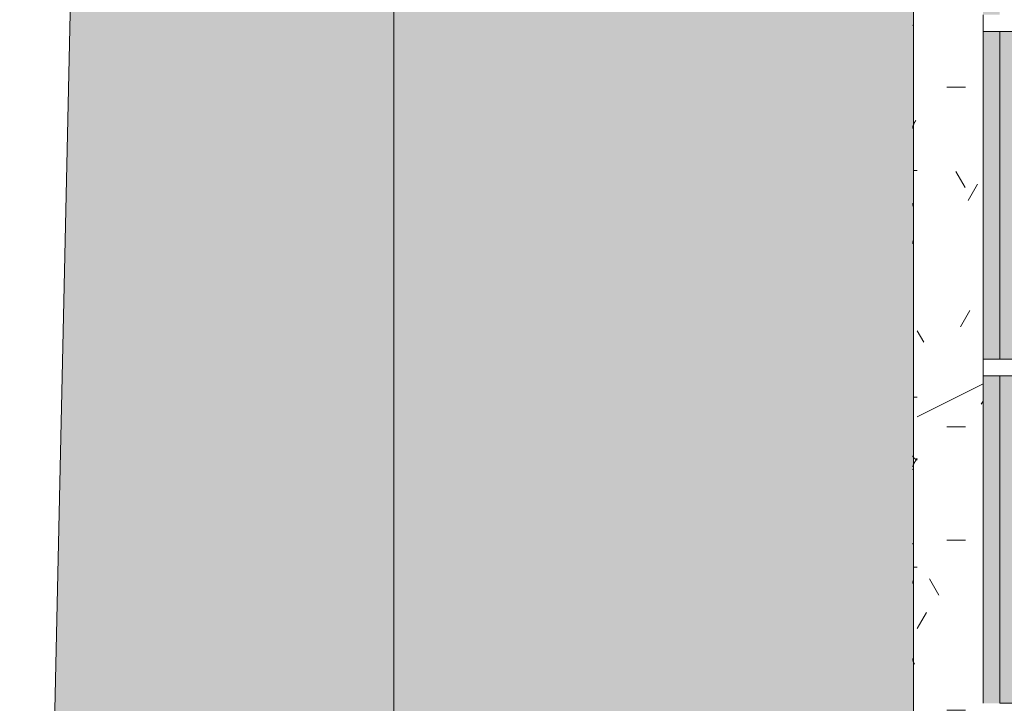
# Model space of a CAD drawing. Header units: millimetres. Extents: x 5980700 to 6194397, y -12939 to 2351883.
# Tile 240 of 587: x 6074005 to 6075771, y -7255 to -6028. Entities that reach past the tile are written whole.
import ezdxf

# ---------------------------------------------------------------- set-up
doc = ezdxf.new("R2010")
doc.units = ezdxf.units.MM
for name, color, linetype, lineweight in [('A-FLOR', 192, 'Continuous', 18), ('A-FLOR-PATT', 8, 'Continuous', 18), ('A-GLAZ', 151, 'Continuous', 9), ('A-GLAZ-SILL', 1, 'Continuous', 9)]:
    doc.layers.add(name, color=color, linetype=linetype, lineweight=lineweight)

# ---------------------------------------------------------------- blocks, each defined once
blk = doc.blocks.new('FP_108-PLANTA DE CAIMENTO DE PISOS - 1 PAV_')
at = {"layer": 'A-GLAZ-SILL', "lineweight": 5}
for p, q in [((-574.3127775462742, -107.5659071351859), (-574.1952690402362, -107.7704167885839)), ((-574.1952690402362, -107.7704167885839), (-574.0777605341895, -107.9550431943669)), ((-574.0777605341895, -107.9550431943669), (-573.9602520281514, -108.1192448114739)), ((-573.9602520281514, -108.1192448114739), (-573.8427435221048, -108.262540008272)), ((-573.8427435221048, -108.262540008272), (-573.7252350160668, -108.3845084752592)), ((-573.7252350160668, -108.3845084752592), (-573.6077265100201, -108.4847924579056)), ((-573.6077265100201, -108.4847924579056), (-573.4902180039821, -108.563097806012)), ((-573.4902180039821, -108.563097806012), (-573.3727094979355, -108.6191948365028)), ((-573.3727094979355, -108.6191948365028), (-573.2552009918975, -108.6529190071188)), ((-254.2561752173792, -108.6579489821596), (-254.4831908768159, -108.6626156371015)), ((-254.0291595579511, -108.6501733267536), (-254.2561752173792, -108.6579489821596)), ((-253.8021438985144, -108.6392918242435), (-254.0291595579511, -108.6501733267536)), ((-253.5751282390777, -108.6253088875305), (-253.8021438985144, -108.6392918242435)), ((-253.3481125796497, -108.6082301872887), (-253.5751282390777, -108.6253088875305)), ((-253.1210969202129, -108.5880626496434), (-253.3481125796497, -108.6082301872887)), ((-252.8940812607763, -108.5648144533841), (-253.1210969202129, -108.5880626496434)), ((-252.6670656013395, -108.5384950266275), (-252.8940812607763, -108.5648144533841)), ((-252.4400499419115, -108.5091150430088), (-252.6670656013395, -108.5384950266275)), ((-252.2130342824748, -108.4766864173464), (-252.4400499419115, -108.5091150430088)), ((-251.9860186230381, -108.4412223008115), (-252.2130342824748, -108.4766864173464)), ((-251.75900296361, -108.4027370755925), (-251.9860186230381, -108.4412223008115)), ((-251.5319873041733, -108.3612463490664), (-251.75900296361, -108.4027370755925)), ((-251.3049716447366, -108.3167669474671), (-251.5319873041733, -108.3612463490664)), ((-251.0779559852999, -108.2693169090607), (-251.3049716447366, -108.3167669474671)), ((-250.8509403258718, -108.2189154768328), (-251.0779559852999, -108.2693169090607)), ((-250.6239246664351, -108.1655830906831), (-250.8509403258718, -108.2189154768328)), ((-250.3969090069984, -108.1093413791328), (-250.6239246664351, -108.1655830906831)), ((-250.1698933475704, -108.0502131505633), (-250.3969090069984, -108.1093413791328)), ((-249.9428776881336, -107.9882223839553), (-250.1698933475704, -108.0502131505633)), ((-249.715862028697, -107.9233942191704), (-249.9428776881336, -107.9882223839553)), ((-249.4888463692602, -107.8557549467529), (-249.715862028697, -107.9233942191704)), ((-249.2618307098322, -107.7853319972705), (-249.4888463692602, -107.8557549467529)), ((-249.0348150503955, -107.7121539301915), (-249.2618307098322, -107.7853319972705)), ((-248.8077993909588, -107.6362504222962), (-249.0348150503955, -107.7121539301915)), ((-248.580783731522, -107.5576522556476), (-248.8077993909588, -107.6362504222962)), ((-248.353768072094, -107.4763913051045), (-248.580783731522, -107.5576522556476)), ((-187.740616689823, -107.5039806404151), (-187.5163242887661, -107.5834024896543)), ((-187.5163242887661, -107.5834024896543), (-187.2920318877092, -107.6602148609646)), ((-187.2920318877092, -107.6602148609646), (-187.067739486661, -107.7343873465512)), ((-187.067739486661, -107.7343873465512), (-186.8434470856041, -107.8058905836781)), ((-186.8434470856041, -107.8058905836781), (-186.6191546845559, -107.8746962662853)), ((-186.6191546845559, -107.8746962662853), (-186.394862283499, -107.940777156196)), ((-186.394862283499, -107.940777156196), (-186.1705698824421, -108.0041070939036)), ((-186.1705698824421, -108.0041070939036), (-185.9462774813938, -108.0646610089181)), ((-185.9462774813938, -108.0646610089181), (-185.721985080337, -108.1224149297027)), ((-185.721985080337, -108.1224149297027), (-185.4976926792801, -108.1773459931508)), ((-185.4976926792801, -108.1773459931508), (-185.2734002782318, -108.229432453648)), ((-185.2734002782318, -108.229432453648), (-185.0491078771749, -108.2786536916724)), ((-185.0491078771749, -108.2786536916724), (-184.8248154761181, -108.3249902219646)), ((-184.8248154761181, -108.3249902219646), (-184.6005230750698, -108.3684237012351)), ((-184.6005230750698, -108.3684237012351), (-184.3762306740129, -108.4089369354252)), ((-184.3762306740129, -108.4089369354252), (-184.1519382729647, -108.4465138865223)), ((-184.1519382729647, -108.4465138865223), (-183.9276458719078, -108.4811396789)), ((-183.9276458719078, -108.4811396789), (-183.7033534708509, -108.5128006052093)), ((-183.7033534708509, -108.5128006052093), (-183.4790610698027, -108.5414841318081)), ((-183.4790610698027, -108.5414841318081), (-183.2547686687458, -108.5671789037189)), ((-183.2547686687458, -108.5671789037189), (-183.0304762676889, -108.5898747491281)), ((-183.0304762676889, -108.5898747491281), (-182.8061838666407, -108.6095626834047)), ((-182.8061838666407, -108.6095626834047), (-182.5818914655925, -108.6262349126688)), ((-182.5818914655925, -108.6262349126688), (-182.3575990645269, -108.639884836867)), ((-182.3575990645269, -108.639884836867), (-182.1333066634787, -108.6505070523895)), ((-182.1333066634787, -108.6505070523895), (-181.9090142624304, -108.6580973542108)), ((-181.9090142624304, -108.6580973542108), (-181.6847218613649, -108.662652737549)), ((221.9725695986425, -107.4317015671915), (222.097243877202, -107.5867182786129)), ((222.097243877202, -107.5867182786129), (222.2219181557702, -107.7320558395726)), ((222.2219181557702, -107.7320558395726), (222.3465924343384, -107.867500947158)), ((222.3465924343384, -107.867500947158), (222.4712667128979, -107.9928548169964)), ((222.4712667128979, -107.9928548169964), (222.595940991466, -108.1079334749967)), ((222.595940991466, -108.1079334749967), (222.7206152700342, -108.2125680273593)), ((222.7206152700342, -108.2125680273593), (222.8452895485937, -108.3066049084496)), ((222.8452895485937, -108.3066049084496), (222.9699638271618, -108.3899061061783)), ((222.9699638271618, -108.3899061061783), (223.0946381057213, -108.4623493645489)), ((223.0946381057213, -108.4623493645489), (223.2193123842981, -108.5238283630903)), ((223.2193123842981, -108.5238283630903), (223.3439866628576, -108.5742528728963)), ((223.3439866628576, -108.5742528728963), (223.4686609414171, -108.6135488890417)), ((223.4686609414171, -108.6135488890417), (223.5933352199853, -108.6416587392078)), ((223.5933352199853, -108.6416587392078), (223.7180094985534, -108.6585411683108)), ((355.3140622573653, -108.6587379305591), (355.1019278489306, -108.6628129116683)), ((355.5261966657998, -108.65194789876), (355.3140622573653, -108.6587379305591)), ((355.7383310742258, -108.6424452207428), (355.5261966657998, -108.65194789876)), ((355.9504654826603, -108.63023326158), (355.7383310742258, -108.6424452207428)), ((356.1625998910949, -108.615316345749), (355.9504654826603, -108.63023326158)), ((356.3747342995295, -108.5976997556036), (356.1625998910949, -108.615316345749)), ((356.586868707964, -108.577389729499), (356.3747342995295, -108.5976997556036)), ((356.7990031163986, -108.5543934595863), (356.586868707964, -108.577389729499)), ((357.0111375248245, -108.5287190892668), (356.7990031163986, -108.5543934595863)), ((357.2232719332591, -108.5003757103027), (357.0111375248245, -108.5287190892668)), ((421.7831320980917, -107.4763913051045), (422.0101477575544, -107.5576522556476)), ((422.0101477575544, -107.5576522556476), (422.2371634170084, -107.6362504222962)), ((422.2371634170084, -107.6362504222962), (422.4641790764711, -107.7121539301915)), ((422.4641790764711, -107.7121539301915), (422.6911947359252, -107.7853319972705)), ((422.6911947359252, -107.7853319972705), (422.9182103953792, -107.8557549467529)), ((422.9182103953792, -107.8557549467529), (423.1452260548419, -107.9233942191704)), ((423.1452260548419, -107.9233942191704), (423.372241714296, -107.9882223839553)), ((423.372241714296, -107.9882223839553), (423.5992573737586, -108.0502131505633)), ((423.5992573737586, -108.0502131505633), (423.8262730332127, -108.1093413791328)), ((423.8262730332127, -108.1093413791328), (424.0532886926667, -108.1655830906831)), ((424.0532886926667, -108.1655830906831), (424.2803043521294, -108.2189154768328)), ((424.2803043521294, -108.2189154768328), (424.5073200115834, -108.2693169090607)), ((424.5073200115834, -108.2693169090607), (424.7343356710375, -108.3167669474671)), ((424.7343356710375, -108.3167669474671), (424.9613513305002, -108.3612463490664)), ((424.9613513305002, -108.3612463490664), (425.1883669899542, -108.4027370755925)), ((425.1883669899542, -108.4027370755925), (425.4153826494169, -108.4412223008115)), ((425.4153826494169, -108.4412223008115), (425.642398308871, -108.4766864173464)), ((425.642398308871, -108.4766864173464), (425.869413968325, -108.5091150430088)), ((425.869413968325, -108.5091150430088), (426.0964296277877, -108.5384950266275)), ((426.0964296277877, -108.5384950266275), (426.3234452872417, -108.5648144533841)), ((426.3234452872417, -108.5648144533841), (426.5504609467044, -108.5880626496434)), ((426.5504609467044, -108.5880626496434), (426.7774766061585, -108.6082301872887)), ((426.7774766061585, -108.6082301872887), (427.0044922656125, -108.6253088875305)), ((427.0044922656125, -108.6253088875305), (427.2315079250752, -108.6392918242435)), ((427.2315079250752, -108.6392918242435), (427.4585235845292, -108.6501733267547)), ((427.4585235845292, -108.6501733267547), (427.685539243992, -108.6579489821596)), ((427.685539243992, -108.6579489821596), (427.912554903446, -108.6626156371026))]:
    blk.add_line(p, q, dxfattribs=at)
blk = doc.blocks.new('CC_PEITORIL - PEITORIL-3910252-PLANTA DE CAIMENTO DE PISOS - 1 PAV_')
at = {"layer": 'A-GLAZ', "color": 90, "lineweight": 5}
blk.add_blockref('FP_108-PLANTA DE CAIMENTO DE PISOS - 1 PAV_', (0, 0), dxfattribs=at)
blk = doc.blocks.new('CC_JANELA MAXIM-AR_4 FOLHAS VIDRO - 2_50 x 1_20-4042679-PLANTA DE CAIMENTO DE PISOS - 1 PAV_')
at = {"layer": 'A-GLAZ', "lineweight": 5}
for points in [[(-14.99999999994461, 77.4999999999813), (-602.4999999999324, 77.4999999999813), (-602.4999999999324, 47.5000000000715), (-14.99999999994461, 47.5000000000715), (-14.99999999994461, 57.50636918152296)], [(602.5000000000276, 77.49999999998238), (15.00000000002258, 77.4999999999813), (15.00000000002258, 47.5000000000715), (602.5000000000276, 47.50000000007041), (602.5000000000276, 57.50636918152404)]]:
    blk.add_hatch(color=251, dxfattribs=at).paths.add_polyline_path(points)
h = blk.add_hatch(dxfattribs=at)
h.set_pattern_fill('FP_158', color=256, style=0, pattern_type=2)
h.set_pattern_definition([(135, (-6652.090999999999, 16549.122), (-449.0128060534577, -449.0128060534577), []), (135, (-6652.090999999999, 16707.872), (-898.0256121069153, 5.684341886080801e-14), []), (135, (-6652.090999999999, 16390.372), (-898.0256121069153, 5.684341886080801e-14), [])])
h.paths.add_polyline_path([(15.00000000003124, 17.49999999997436), (15.00000000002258, 77.4999999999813), (-14.99999999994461, 77.4999999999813), (-14.99999999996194, 17.49999999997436)])
h = blk.add_hatch(color=251, dxfattribs=at)
h.paths.add_polyline_path([(1219.999999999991, 47.500000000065), (632.4999999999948, 47.50000000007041), (632.5000000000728, 17.49999999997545), (1220, 17.49999999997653)])
h.paths.add_polyline_path([(602.5000000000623, 47.50000000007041), (15.00000000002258, 47.5000000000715), (15.00000000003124, 17.49999999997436), (602.5000000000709, 17.49999999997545), (602.5000000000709, 24.90538250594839)])
h.paths.add_polyline_path([(-14.99999999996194, 17.49999999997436), (-14.9999999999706, 47.5000000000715), (-602.4999999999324, 47.5000000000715), (-602.4999999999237, 17.49999999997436), (-25.62093797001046, 17.49999999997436)])
h.paths.add_polyline_path([(-632.4999999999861, 47.50000000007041), (-1219.999999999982, 47.49999999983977), (-1219.999999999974, 17.49999999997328), (-632.4999999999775, 17.49999999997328), (-632.4999999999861, 39.21499999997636)])
at = {"layer": 'A-GLAZ', "color": 90, "lineweight": 5}
for p, q in [((-602.4999999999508, 77.50000000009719), (-602.4999999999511, 47.5000000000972)), ((-14.99999999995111, 47.50000000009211), (-14.99999999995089, 77.5000000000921)), ((15.00000000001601, 77.50000000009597), (15.00000000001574, 47.50000000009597)), ((602.5000000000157, 47.50000000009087), (602.5000000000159, 77.50000000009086)), ((-602.499999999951, 47.5000000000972), (-14.99999999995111, 47.5000000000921)), ((15.00000000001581, 47.50000000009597), (602.5000000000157, 47.50000000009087)), ((-14.99999999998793, 17.49999999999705), (-602.4999999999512, 17.49999999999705)), ((602.5000000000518, 17.49999999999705), (15.00000000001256, 17.49999999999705))]:
    blk.add_line(p, q, dxfattribs=at)
at = {"layer": 'A-GLAZ', "color": 130}
for p, q in [((-602.4999999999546, 47.5000000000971), (-602.4999999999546, 17.49999999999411)), ((-14.99999999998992, 17.4999999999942), (-14.99999999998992, 47.50000000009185)), ((15.00000000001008, 47.50000000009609), (15.00000000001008, 17.4999999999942)), ((-602.4999999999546, 17.49999999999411), (-632.4999999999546, 17.49999999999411)), ((15.00000000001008, 17.4999999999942), (-14.99999999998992, 17.4999999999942))]:
    blk.add_line(p, q, dxfattribs=at)
blk = doc.blocks.new('FP_212-PLANTA DE CAIMENTO DE PISOS - 1 PAV_')
at = {"layer": 'A-GLAZ-SILL', "lineweight": 5}
for p, q in [((-442.7266868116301, -103.2820928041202), (-442.953511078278, -103.1342967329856)), ((-442.4998625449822, -103.4289615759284), (-442.7266868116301, -103.2820928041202)), ((-442.2730382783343, -103.5748435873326), (-442.4998625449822, -103.4289615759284)), ((-442.046214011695, -103.7196797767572), (-442.2730382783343, -103.5748435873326)), ((-441.8193897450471, -103.8634115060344), (-442.046214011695, -103.7196797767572)), ((-441.5925654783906, -104.005980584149), (-441.8193897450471, -103.8634115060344)), ((-441.3657412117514, -104.1473292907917), (-441.5925654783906, -104.005980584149)), ((-441.1389169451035, -104.2874003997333), (-441.3657412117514, -104.1473292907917)), ((-440.9120926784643, -104.4261372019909), (-441.1389169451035, -104.2874003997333)), ((-440.6852684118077, -104.5634835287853), (-440.9120926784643, -104.4261372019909)), ((-440.4584441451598, -104.6993837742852), (-440.6852684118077, -104.5634835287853)), ((-440.2316198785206, -104.8337829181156), (-440.4584441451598, -104.6993837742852)), ((-440.0047956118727, -104.9666265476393), (-440.2316198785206, -104.8337829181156)), ((-439.7779713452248, -105.0978608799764), (-440.0047956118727, -104.9666265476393)), ((-439.5511470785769, -105.22743278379), (-439.7779713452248, -105.0978608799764)), ((-439.324322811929, -105.3552898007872), (-439.5511470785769, -105.22743278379)), ((-439.0974985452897, -105.4813801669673), (-439.324322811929, -105.3552898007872)), ((-438.8706742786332, -105.6056528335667), (-439.0974985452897, -105.4813801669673)), ((-438.6438500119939, -105.7280574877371), (-438.8706742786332, -105.6056528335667)), ((-438.4170257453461, -105.84854457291), (-438.6438500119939, -105.7280574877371)), ((-438.1902014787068, -105.9670653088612), (-438.4170257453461, -105.84854457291)), ((-437.9633772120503, -106.0835717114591), (-438.1902014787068, -105.9670653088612)), ((-352.8910056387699, -100.9916647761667), (-352.8910056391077, -106.4169462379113)), ((53.50899436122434, -100.9916647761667), (53.50899436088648, -106.4169462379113)), ((162.6803904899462, -106.0923154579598), (162.822380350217, -105.9234569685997)), ((162.822380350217, -105.9234569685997), (162.9643702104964, -105.7504256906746)), ((162.9643702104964, -105.7504256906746), (163.1063600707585, -105.5733680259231)), ((163.1063600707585, -105.5733680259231), (163.2483499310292, -105.3924337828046)), ((163.2483499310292, -105.3924337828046), (163.3903397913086, -105.2077760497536)), ((163.3903397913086, -105.2077760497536), (163.5323296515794, -105.0195510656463)), ((163.6828003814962, -101.1460060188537), (163.4560204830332, -100.9916647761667)), ((163.5323296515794, -105.0195510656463), (163.6743195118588, -104.8279180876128)), ((163.6743195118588, -104.8279180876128), (163.8163093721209, -104.6330392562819)), ((163.9095802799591, -101.3002847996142), (163.6828003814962, -101.1460060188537)), ((163.8163093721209, -104.6330392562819), (163.9582992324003, -104.4350794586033)), ((164.1363601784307, -101.4544386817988), (163.9095802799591, -101.3002847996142)), ((163.9582992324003, -104.4350794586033), (164.100289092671, -104.234206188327)), ((164.100289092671, -104.234206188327), (164.2422789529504, -104.0305894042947)), ((164.3631400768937, -101.6084052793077), (164.1363601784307, -101.4544386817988)), ((164.2422789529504, -104.0305894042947), (164.3842688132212, -103.8244013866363)), ((164.5899199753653, -101.7621222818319), (164.3631400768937, -101.6084052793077)), ((164.3842688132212, -103.8244013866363), (164.5262586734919, -103.6158165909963)), ((164.5262586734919, -103.6158165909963), (164.6682485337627, -103.4050115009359)), ((164.8166998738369, -101.9155274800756), (164.5899199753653, -101.7621222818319)), ((164.6682485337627, -103.4050115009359), (164.8102383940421, -103.19216447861)), ((164.8102383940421, -103.19216447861), (164.9522282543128, -102.9774556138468)), ((165.0434797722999, -102.0685587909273), (164.8166998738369, -101.9155274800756)), ((164.9522282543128, -102.9774556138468), (165.0942181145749, -102.761066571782)), ((165.2702596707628, -102.221154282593), (165.0434797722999, -102.0685587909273)), ((165.0942181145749, -102.761066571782), (165.2362079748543, -102.543180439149)), ((165.2362079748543, -102.543180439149), (165.3781978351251, -102.3239815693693)), ((165.4970395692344, -102.37325219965), (165.2702596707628, -102.221154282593)), ((165.3781978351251, -102.3239815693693), (165.5201876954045, -102.1036554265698)), ((165.7238194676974, -102.5247909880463), (165.4970395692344, -102.37325219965)), ((165.5201876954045, -102.1036554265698), (165.6621775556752, -101.8823884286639)), ((165.6621775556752, -101.8823884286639), (165.804167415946, -101.6603677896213)), ((165.950599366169, -102.6757093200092), (165.7238194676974, -102.5247909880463)), ((165.804167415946, -101.6603677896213), (165.9461572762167, -101.4377813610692)), ((165.9461572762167, -101.4377813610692), (166.0881471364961, -101.2148174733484)), ((166.1773792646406, -102.8259461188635), (165.950599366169, -102.6757093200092)), ((166.0881471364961, -101.2148174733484), (166.2301369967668, -100.9916647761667)), ((166.4041591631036, -102.9754405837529), (166.1773792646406, -102.8259461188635)), ((166.6309390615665, -103.1241322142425), (166.4041591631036, -102.9754405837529)), ((166.8577189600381, -103.2719608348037), (166.6309390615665, -103.1241322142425)), ((167.0844988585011, -103.4188666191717), (166.8577189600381, -103.2719608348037)), ((167.3112787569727, -103.5647901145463), (167.0844988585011, -103.4188666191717)), ((167.5380586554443, -103.7096722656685), (167.3112787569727, -103.5647901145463)), ((167.7648385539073, -103.8534544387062), (167.5380586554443, -103.7096722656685)), ((167.9916184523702, -103.9960784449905), (167.7648385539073, -103.8534544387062)), ((168.2183983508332, -104.1374865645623), (167.9916184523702, -103.9960784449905)), ((168.4451782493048, -104.277621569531), (168.2183983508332, -104.1374865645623)), ((168.6719581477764, -104.4164267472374), (168.4451782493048, -104.277621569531)), ((168.8987380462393, -104.5538459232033), (168.6719581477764, -104.4164267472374)), ((169.1255179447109, -104.6898234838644), (168.8987380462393, -104.5538459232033)), ((169.3522978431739, -104.8243043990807), (169.1255179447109, -104.6898234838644)), ((169.5790777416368, -104.9572342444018), (169.3522978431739, -104.8243043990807)), ((169.8058576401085, -105.088559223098), (169.5790777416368, -104.9572342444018)), ((170.0326375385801, -105.2182261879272), (169.8058576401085, -105.088559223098)), ((170.259417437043, -105.3461826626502), (170.0326375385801, -105.2182261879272)), ((170.4861973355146, -105.4723768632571), (170.259417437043, -105.3461826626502)), ((170.7129772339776, -105.5967577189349), (170.4861973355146, -105.4723768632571)), ((170.9397571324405, -105.7192748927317), (170.7129772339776, -105.5967577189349)), ((171.1665370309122, -105.8398788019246), (170.9397571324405, -105.7192748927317)), ((171.3933169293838, -105.9585206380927), (171.1665370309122, -105.8398788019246)), ((171.6200968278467, -106.0751523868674), (171.3933169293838, -105.9585206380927)), ((358.3089943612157, -100.9916647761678), (358.3089943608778, -106.4169462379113)), ((531.5139567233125, -106.0096323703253), (531.7388643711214, -105.8928417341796)), ((531.7388643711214, -105.8928417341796), (531.9637720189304, -105.7741002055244)), ((531.9637720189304, -105.7741002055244), (532.1886796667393, -105.6534550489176)), ((-437.7365529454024, -106.1980166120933), (-437.9633772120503, -106.0835717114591)), ((-437.5097286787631, -106.3103536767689), (-437.7365529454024, -106.1980166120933)), ((-437.2829044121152, -106.4205374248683), (-437.5097286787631, -106.3103536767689)), ((-437.0560801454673, -106.5285232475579), (-437.2829044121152, -106.4205374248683)), ((-436.8292558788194, -106.6342674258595), (-437.0560801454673, -106.5285232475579)), ((-436.6024316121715, -106.7377271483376), (-436.8292558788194, -106.6342674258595)), ((-436.3756073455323, -106.8388605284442), (-436.6024316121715, -106.7377271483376)), ((-436.1487830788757, -106.9376266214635), (-436.3756073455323, -106.8388605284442)), ((-435.9219588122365, -107.0339854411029), (-436.1487830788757, -106.9376266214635)), ((-435.6951345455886, -107.1278979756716), (-435.9219588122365, -107.0339854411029)), ((-435.4683102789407, -107.2193262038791), (-435.6951345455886, -107.1278979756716)), ((-435.2414860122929, -107.3082331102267), (-435.4683102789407, -107.2193262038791)), ((-435.014661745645, -107.3945826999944), (-435.2414860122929, -107.3082331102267)), ((-434.7878374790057, -107.4783400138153), (-435.014661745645, -107.3945826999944)), ((-434.5610132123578, -107.5594711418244), (-434.7878374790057, -107.4783400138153)), ((-434.3341889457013, -107.6379432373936), (-434.5610132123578, -107.5594711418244)), ((-434.107364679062, -107.713724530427), (-434.3341889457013, -107.6379432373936)), ((-433.8805404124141, -107.7867843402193), (-434.107364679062, -107.713724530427)), ((-433.6537161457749, -107.8570930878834), (-433.8805404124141, -107.7867843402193)), ((-433.4268918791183, -107.924622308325), (-433.6537161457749, -107.8570930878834)), ((-433.2000676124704, -107.9893446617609), (-433.4268918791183, -107.924622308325)), ((-432.9732433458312, -108.0512339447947), (-433.2000676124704, -107.9893446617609)), ((-432.7464190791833, -108.1102651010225), (-432.9732433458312, -108.0512339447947)), ((-432.5195948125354, -108.1664142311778), (-432.7464190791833, -108.1102651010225)), ((-432.2927705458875, -108.2196586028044), (-432.5195948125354, -108.1664142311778)), ((-432.0659462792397, -108.2699766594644), (-432.2927705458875, -108.2196586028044)), ((-431.8391220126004, -108.3173480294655), (-432.0659462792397, -108.2699766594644)), ((-431.6122977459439, -108.3617535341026), (-431.8391220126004, -108.3173480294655)), ((-431.3854734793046, -108.4031751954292), (-431.6122977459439, -108.3617535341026)), ((-431.1586492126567, -108.4415962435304), (-431.3854734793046, -108.4031751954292)), ((-430.9318249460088, -108.47700112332), (-431.1586492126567, -108.4415962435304)), ((-430.7050006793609, -108.5093755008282), (-430.9318249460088, -108.47700112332)), ((-430.478176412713, -108.538706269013), (-430.7050006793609, -108.5093755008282)), ((-430.2513521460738, -108.5649815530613), (-430.478176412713, -108.538706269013)), ((-430.0245278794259, -108.5881907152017), (-430.2513521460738, -108.5649815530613)), ((-429.797703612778, -108.6083243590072), (-430.0245278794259, -108.5881907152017)), ((-429.5708793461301, -108.6253743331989), (-429.797703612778, -108.6083243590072)), ((-429.3440550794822, -108.6393337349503), (-429.5708793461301, -108.6253743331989)), ((-429.117230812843, -108.6501969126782), (-429.3440550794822, -108.6393337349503)), ((-428.8904065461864, -108.6579594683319), (-429.117230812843, -108.6501969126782)), ((-428.6635822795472, -108.6626182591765), (-428.8904065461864, -108.6579594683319)), ((158.7046744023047, -108.6609255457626), (158.8466642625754, -108.6511907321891)), ((158.8466642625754, -108.6511907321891), (158.9886541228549, -108.6349751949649)), ((158.9886541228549, -108.6349751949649), (159.1306439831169, -108.6122926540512)), ((159.1306439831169, -108.6122926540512), (159.2726338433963, -108.5831623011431)), ((159.2726338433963, -108.5831623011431), (159.4146237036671, -108.5476087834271)), ((159.4146237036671, -108.5476087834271), (159.5566135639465, -108.505662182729)), ((159.5566135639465, -108.505662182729), (159.6986034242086, -108.4573579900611)), ((159.6986034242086, -108.4573579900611), (159.8405932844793, -108.4027370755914)), ((159.8405932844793, -108.4027370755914), (159.9825831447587, -108.3418456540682)), ((159.9825831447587, -108.3418456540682), (160.1245730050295, -108.2747352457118)), ((160.1245730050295, -108.2747352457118), (160.2665628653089, -108.2014626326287)), ((160.2665628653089, -108.2014626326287), (160.408552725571, -108.1220898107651)), ((160.408552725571, -108.1220898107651), (160.5505425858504, -108.0366839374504)), ((160.5505425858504, -108.0366839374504), (160.6925324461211, -107.9453172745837)), ((160.6925324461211, -107.9453172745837), (160.8345223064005, -107.8480671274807)), ((160.8345223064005, -107.8480671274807), (160.9765121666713, -107.7450157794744)), ((160.9765121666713, -107.7450157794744), (161.118502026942, -107.6362504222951)), ((161.118502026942, -107.6362504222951), (161.2604918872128, -107.5218630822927)), ((161.2604918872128, -107.5218630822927), (161.4024817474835, -107.4019505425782)), ((161.4024817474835, -107.4019505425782), (161.5444716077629, -107.276614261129)), ((161.5444716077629, -107.276614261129), (161.6864614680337, -107.1459602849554)), ((161.6864614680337, -107.1459602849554), (161.8284513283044, -107.010099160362)), ((161.8284513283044, -107.010099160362), (161.9704411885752, -106.8691458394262)), ((161.9704411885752, -106.8691458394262), (162.1124310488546, -106.7232195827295)), ((162.1124310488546, -106.7232195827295), (162.2544209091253, -106.5724438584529)), ((162.2544209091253, -106.5724438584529), (162.3964107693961, -106.4169462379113)), ((162.3964107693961, -106.4169462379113), (162.5384006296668, -106.2568582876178)), ((162.5384006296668, -106.2568582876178), (162.6803904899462, -106.0923154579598)), ((171.8468767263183, -106.1897268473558), (171.6200968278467, -106.0751523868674)), ((172.0736566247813, -106.3021976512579), (171.8468767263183, -106.1897268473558)), ((172.3004365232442, -106.4125192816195), (172.0736566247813, -106.3021976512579)), ((172.5272164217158, -106.520647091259), (172.3004365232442, -106.4125192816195)), ((172.7539963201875, -106.6265373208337), (172.5272164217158, -106.520647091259)), ((172.9807762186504, -106.7301471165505), (172.7539963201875, -106.6265373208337)), ((173.207556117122, -106.8314345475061), (172.9807762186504, -106.7301471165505)), ((173.434336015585, -106.9303586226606), (173.207556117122, -106.8314345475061)), ((173.6611159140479, -107.0268793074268), (173.434336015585, -106.9303586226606)), ((173.8878958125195, -107.1209575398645), (173.6611159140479, -107.0268793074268)), ((174.1146757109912, -107.2125552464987), (173.8878958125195, -107.1209575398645)), ((174.3414556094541, -107.3016353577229), (174.1146757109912, -107.2125552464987)), ((174.5682355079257, -107.3881618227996), (174.3414556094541, -107.3016353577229)), ((174.7950154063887, -107.4720996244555), (174.5682355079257, -107.3881618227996)), ((175.0217953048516, -107.5534147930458), (174.7950154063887, -107.4720996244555)), ((175.2485752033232, -107.6320744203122), (175.0217953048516, -107.5534147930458)), ((175.4753551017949, -107.7080466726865), (175.2485752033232, -107.6320744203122)), ((175.7021350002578, -107.7813008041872), (175.4753551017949, -107.7080466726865)), ((175.9289148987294, -107.8518071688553), (175.7021350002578, -107.7813008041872)), ((176.1556947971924, -107.9195372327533), (175.9289148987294, -107.8518071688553)), ((176.3824746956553, -107.9844635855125), (176.1556947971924, -107.9195372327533)), ((176.6092545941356, -108.046559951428), (176.3824746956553, -107.9844635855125)), ((176.8360344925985, -108.1058012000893), (176.6092545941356, -108.046559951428)), ((177.0628143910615, -108.162163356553), (176.8360344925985, -108.1058012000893)), ((177.2895942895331, -108.2156236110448), (177.0628143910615, -108.162163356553)), ((177.5163741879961, -108.2661603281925), (177.2895942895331, -108.2156236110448)), ((177.743154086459, -108.3137530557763), (177.5163741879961, -108.2661603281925)), ((177.9699339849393, -108.3583825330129), (177.743154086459, -108.3137530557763)), ((178.1967138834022, -108.4000306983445), (177.9699339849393, -108.3583825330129)), ((178.4234937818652, -108.4386806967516), (178.1967138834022, -108.4000306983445)), ((522.0678355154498, -108.6626443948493), (522.2927431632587, -108.6580639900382)), ((522.2927431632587, -108.6580639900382), (522.517650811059, -108.650432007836)), ((522.517650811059, -108.650432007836), (522.742558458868, -108.6397514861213)), ((522.742558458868, -108.6397514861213), (522.9674661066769, -108.6260266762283)), ((522.9674661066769, -108.6260266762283), (523.1923737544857, -108.6092630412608)), ((523.1923737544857, -108.6092630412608), (523.4172814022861, -108.5894672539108)), ((523.4172814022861, -108.5894672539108), (523.642189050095, -108.5666471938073)), ((523.642189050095, -108.5666471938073), (523.8670966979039, -108.5408119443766)), ((523.8670966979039, -108.5408119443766), (524.0920043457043, -108.5119717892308)), ((524.0920043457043, -108.5119717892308), (524.3169119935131, -108.4801382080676)), ((524.3169119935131, -108.4801382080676), (524.541819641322, -108.4453238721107)), ((524.541819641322, -108.4453238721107), (524.7667272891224, -108.4075426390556)), ((524.7667272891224, -108.4075426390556), (524.9916349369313, -108.3668095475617)), ((524.9916349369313, -108.3668095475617), (525.2165425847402, -108.3231408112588)), ((525.2165425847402, -108.3231408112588), (525.4414502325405, -108.2765538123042)), ((525.4414502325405, -108.2765538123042), (525.6663578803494, -108.2270670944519)), ((525.6663578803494, -108.2270670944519), (525.8912655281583, -108.1747003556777)), ((525.8912655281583, -108.1747003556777), (526.1161731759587, -108.1194744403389)), ((526.1161731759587, -108.1194744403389), (526.3410808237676, -108.0614113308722)), ((526.3410808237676, -108.0614113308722), (526.5659884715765, -108.0005341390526)), ((526.5659884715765, -108.0005341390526), (526.7908961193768, -107.9368670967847)), ((526.7908961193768, -107.9368670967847), (527.0158037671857, -107.870435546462)), ((527.0158037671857, -107.870435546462), (527.2407114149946, -107.8012659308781)), ((527.2407114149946, -107.8012659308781), (527.465619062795, -107.7293857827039)), ((527.465619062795, -107.7293857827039), (527.6905267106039, -107.6548237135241)), ((527.6905267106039, -107.6548237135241), (527.9154343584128, -107.5776094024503)), ((527.9154343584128, -107.5776094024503), (528.1403420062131, -107.4977735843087)), ((528.1403420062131, -107.4977735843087), (528.365249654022, -107.4153480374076)), ((528.365249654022, -107.4153480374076), (528.5901573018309, -107.3303655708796)), ((528.5901573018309, -107.3303655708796), (528.8150649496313, -107.2428600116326)), ((528.8150649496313, -107.2428600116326), (529.0399725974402, -107.1528661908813)), ((529.0399725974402, -107.1528661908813), (529.2648802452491, -107.0604199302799)), ((529.2648802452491, -107.0604199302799), (529.4897878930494, -106.9655580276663)), ((529.4897878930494, -106.9655580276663), (529.7146955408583, -106.8683182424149)), ((529.7146955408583, -106.8683182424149), (529.9396031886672, -106.7687392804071)), ((529.9396031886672, -106.7687392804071), (530.1645108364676, -106.6668607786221)), ((530.1645108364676, -106.6668607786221), (530.3894184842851, -106.5627232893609)), ((530.3894184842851, -106.5627232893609), (530.6143261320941, -106.4563682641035)), ((530.6143261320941, -106.4563682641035), (530.8392337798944, -106.3478380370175)), ((530.8392337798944, -106.3478380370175), (531.0641414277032, -106.2371758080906)), ((531.0641414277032, -106.2371758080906), (531.2890490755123, -106.1244256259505)), ((531.2890490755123, -106.1244256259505), (531.5139567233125, -106.0096323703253))]:
    blk.add_line(p, q, dxfattribs=at)
at = {"layer": 'A-GLAZ-SILL', "color": 90, "lineweight": 5}
blk.add_line((-1274.999999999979, -107.4999999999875), (1275.000000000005, -107.4999999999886), dxfattribs=at)
blk = doc.blocks.new('CC_PEITORIL - PEITORIL-3910839-PLANTA DE CAIMENTO DE PISOS - 1 PAV_')
at = {"layer": 'A-GLAZ-SILL', "lineweight": 5}
h = blk.add_hatch(dxfattribs=at)
h.set_pattern_fill('FP_220', color=256, style=0, pattern_type=2)
h.set_pattern_definition([(90, (-6652.090999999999, 16549.122), (-101.6, 406.4), [33.528, -271.272, 33.528, -271.272, -1625.6]), (90, (-6652.090999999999, 16549.122), (-101.6, 406.4), [-609.6, 33.528, -576.072, 33.528, -271.272, -711.2]), (90, (-6652.090999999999, 16549.122), (-101.6, 406.4), [-1524, 33.528, -169.672, 33.528, -474.472]), (210, (-6702.891, 16701.522), (-301.1527240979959, -291.1881810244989), [33.528, -271.272, 33.528, -1896.872]), (210, (-6702.891, 16701.522), (-301.1527240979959, -291.1881810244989), [-338.328, -271.272, 33.528, -576.072, -1016]), (210, (-6702.891, 16701.522), (-301.1527240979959, -291.1881810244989), [-1219.2, 33.528, -271.272, 33.528, -677.672]), (210, (-6702.891, 16701.522), (-301.1527240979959, -291.1881810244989), [-1557.528, -169.672, 33.528, -474.472]), (329.9999999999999, (-6906.090999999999, 16752.322), (402.7527240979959, -115.211818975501), [33.528, -271.272, 33.528, -1896.872]), (329.9999999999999, (-6906.090999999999, 16752.322), (402.7527240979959, -115.211818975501), [-338.328, -271.272, 33.528, -576.072, -1016]), (329.9999999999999, (-6906.090999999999, 16752.322), (402.7527240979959, -115.211818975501), [-1219.2, 33.528, -271.272, 33.528, -677.672]), (329.9999999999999, (-6906.090999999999, 16752.322), (402.7527240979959, -115.211818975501), [-1557.528, -169.672, 33.528, -474.472])])
h.paths.add_polyline_path([(1275.000000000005, -77.50000000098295), (1250.000000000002, -77.49363081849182), (1250.000000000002, 17.49999999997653), (-1249.999999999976, 17.49999999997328), (-1249.999999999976, -77.5000000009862), (-1274.999999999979, -78.48512215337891), (-1274.999999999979, -100.991664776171), (1275.000000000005, -100.4681479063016)])
h = blk.add_hatch(dxfattribs=at)
h.set_pattern_fill('FP_221', color=256, style=0, pattern_type=2)
h.set_pattern_definition([(306.87, (-8239.591, 17184.122), (-3175.008507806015, 4762.494328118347), [793.75, -7143.75]), (296.565, (-7763.340999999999, 18136.622), (1587.499067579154, -1587.501456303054), [1774.879, -1774.879]), (288.435, (-6969.590999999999, 18136.622), (1587.50290376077, -3174.997452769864), [1004.024, -4016.092])])
h.paths.add_polyline_path([(1275.000000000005, -77.50000000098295), (1250.000000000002, -77.49363081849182), (1250.000000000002, 17.49999999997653), (-1249.999999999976, 17.49999999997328), (-1249.999999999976, -77.5000000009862), (-1274.999999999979, -78.48512215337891), (-1274.999999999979, -100.991664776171), (1275.000000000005, -100.4681479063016)])
at = {"layer": 'A-GLAZ', "color": 90, "lineweight": 5}
blk.add_blockref('FP_212-PLANTA DE CAIMENTO DE PISOS - 1 PAV_', (0, 0), dxfattribs=at)
blk = doc.blocks.new('BE-PMSa-MOD-ARQ-CONEXAODOFUTURO-EX-000-R_rvt-2-PLANTA DE CAIMENTO DE PISOS - 1 PAV_')
at = {"layer": 'A-FLOR-PATT', "lineweight": 5}
h = blk.add_hatch(dxfattribs=at)
h.set_pattern_fill('FP_103', color=135, style=0, pattern_type=2)
h.set_pattern_definition([(225, (1821.385, -1013.341), (1.4210854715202e-14, -212.1320343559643), [450, -150]), (315, (1715.319, -1119.407), (0, -212.1320343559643), [450, -150])])
h.paths.add_polyline_path([(-17588.61484510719, -10125.84100563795), (-17588.61484510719, 5919.158994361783), (-17905.66070556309, 5919.158994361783), (-18260.05155624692, -10125.84100563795)])
h.paths.add_polyline_path([(24683.66278676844, -8664.047137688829), (24901.85810326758, -8347.979428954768), (25097.46955802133, -8045.317562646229), (25289.5955170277, -7726.511392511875), (25471.61384478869, -7401.828336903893), (25643.34495046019, -7071.588748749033), (25804.61939322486, -6736.118463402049), (25955.27804947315, -6395.748477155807), (23368.38515489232, -6395.748477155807), (23369.38515489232, -6730.841005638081), (23365.38515489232, -6734.84100563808), (23361.31355543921, -6734.060452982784), (23342.06990244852, -6720.841005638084), (23332.38515489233, -6720.930376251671), (23331.38515489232, -6727.841005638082), (23314.38515489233, -6727.841005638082), (23296.38515489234, -6735.002634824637), (23296.38515489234, -6778.341005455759), (24423.88515507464, -6778.341005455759), (24423.88515507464, -8613.341005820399), (22588.88515471, -8613.341005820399), (22588.88515471, -8595.841005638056), (21416.38515489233, -8595.841005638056), (21416.38515489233, -6955.841005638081), (22588.88515471, -6955.841005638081), (22588.88515471, -6778.341005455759), (23246.38515489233, -6778.341005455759), (23246.38515489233, -6395.748477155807), (23206.88515489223, -6395.748477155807), (23206.88515489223, -6416.382393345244), (23211.73353840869, -6425.171602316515), (23218.4561650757, -6428.596561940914), (23219.38515489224, -6429.345815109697), (23219.38515489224, -6441.144306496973), (23215.14102301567, -6442.20379392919), (23204.09419192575, -6438.115741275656), (23195.48073971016, -6429.259910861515), (23193.02236658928, -6420.085137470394), (23192.88996436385, -6415.841005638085), (23191.88515489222, -6415.841005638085), (23191.88515489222, -6395.748477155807), (21311.3851276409, -6395.748477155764), (21311.38512764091, -395.7484771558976), (26110.13512764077, -395.7484771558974), (26110.13512764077, -6011.987874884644), (26234.42540171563, -5672.357231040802), (26348.29356350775, -5329.091898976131), (26451.63355010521, -4982.511614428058), (26544.34910510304, -4632.939200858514), (26626.35386826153, -4280.700268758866), (26697.57145594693, -3926.122912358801), (26757.93553227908, -3569.537404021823), (26807.38987092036, -3211.275886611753), (26845.88840744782, -2851.672064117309), (26873.39528226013, -2491.060890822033), (27298.54064462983, 5174.591947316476), (21231.38515489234, 5390.558402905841), (21231.38515489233, -8664.04713768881), (24474.59128694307, -8664.047137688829)])
h.paths.add_polyline_path([(164.3857207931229, 134.1589943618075), (164.3857207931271, 1841.148018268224), (-1658.614845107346, 1840.70177999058), (-1658.614845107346, 134.1589943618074), (-979.7632562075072, 134.1589943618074)])
h.paths.add_polyline_path([(24371.38515489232, 836.6589941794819), (22863.88515471, 836.6589941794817), (22863.88515471, 4371.658994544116), (24548.88515507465, 4371.658994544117), (24548.88515507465, 836.6589941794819), (24486.30181684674, 836.6589941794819)])
h.paths.add_polyline_path([(26422.42163599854, 3992.407384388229), (26422.42163599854, 5123.575823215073), (27022.42163599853, 5123.575823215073), (27022.42163599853, 3992.407384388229), (26541.3738192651, 3992.407384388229)])
h.paths.add_polyline_path([(19968.38697237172, 4641.658994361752), (19999.38682609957, 4641.658994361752), (19999.38682609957, 4674.158994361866), (19585.40988707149, 4674.158994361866), (19585.40988707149, 4671.65899436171), (19622.64941956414, 4670.787042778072), (19622.64941956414, 4641.65899436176), (19958.38333741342, 4641.65899436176)])
h.paths.add_polyline_path([(15946.88333741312, 4641.65899436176), (16272.64941956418, 4641.65899436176), (16272.64941956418, 4671.65899436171), (19560.40988707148, 4671.65899436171), (19560.40988707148, 4674.158994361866), (15923.88333741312, 4674.158994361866), (15923.88333741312, 4641.65899436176), (15926.88333741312, 4641.65899436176)])
h.paths.add_polyline_path([(15653.88333741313, 4641.658994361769), (15653.88333741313, 4674.158994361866), (12268.88333741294, 4674.158994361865), (12269.82605313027, 4641.658994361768), (12287.64940954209, 4641.658994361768), (12287.64940954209, 4671.658994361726), (15637.64940954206, 4670.787042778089), (15637.64940954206, 4641.658994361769), (15650.88333741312, 4641.658994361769)])
h.paths.add_polyline_path([(8496.599400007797, 4641.658994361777), (8496.599400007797, 4641.674581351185), (8442.166919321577, 4641.658994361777)])
h.paths.add_polyline_path([(-8301.11484510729, 4641.658994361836), (-8301.114845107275, 4674.158994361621), (-11733.61666258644, 4674.158994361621), (-11733.61666258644, 4641.658994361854), (-11704.86666258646, 4641.658994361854), (-11704.86666258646, 4671.658994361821), (-8354.866662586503, 4670.787042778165), (-8354.866662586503, 4641.658994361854), (-8304.116662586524, 4641.658994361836)])
h.paths.add_polyline_path([(-16295.61666258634, 4641.658994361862), (-15972.63647972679, 4641.658994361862), (-15971.73922438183, 4655.162107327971), (-15971.59322078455, 4656.262107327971), (-15971.52511209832, 4674.158994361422), (-16356.61588608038, 4674.158994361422), (-16356.61588608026, 4641.658994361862), (-16315.61666258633, 4641.658994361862)])
h.paths.add_polyline_path([(-12028.61666258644, 4641.658994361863), (-12028.61666258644, 4674.158994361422), (-15944.05622970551, 4674.158994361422), (-15943.93927563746, 4656.262107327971), (-15942.89601669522, 4655.162107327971), (-15942.89601669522, 4641.658994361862), (-15848.61666258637, 4641.658994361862), (-15848.61666258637, 4671.658994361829), (-12498.61666258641, 4670.787042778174), (-12498.61666258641, 4641.658994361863), (-12031.61666258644, 4641.658994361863)])
h.paths.add_polyline_path([(-16371.61588608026, 5447.158205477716), (-16356.61588608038, 5447.158205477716), (-16356.61588608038, 5479.158994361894), (-16626.61588608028, 5479.158994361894), (-16626.61588608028, 5447.158205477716), (-16401.61588608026, 5447.158205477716)])
h = blk.add_hatch(dxfattribs=at)
h.set_pattern_fill('FP_2', color=135, style=0, pattern_type=2)
h.set_pattern_definition([(0, (0, 0), (812.8, 203.2), [33.528, -576.072, 33.528, -576.072, -3251.2]), (0, (0, 0), (812.8, 203.2), [-1219.2, 33.528, -1185.672, 33.528, -576.072, -1422.4]), (0, (0, 0), (812.8, 203.2), [-3048, 33.528, -372.872, 33.528, -982.472]), (120, (304.8, 101.6), (-582.3763620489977, 602.3054481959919), [33.52799999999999, -576.0719999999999, 33.52799999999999, -576.0719999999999, -3251.199999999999]), (120, (304.8, 101.6), (-582.3763620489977, 602.3054481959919), [-1219.2, 33.52799999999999, -1185.672, 33.52799999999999, -576.0719999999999, -1422.4]), (120, (304.8, 101.6), (-582.3763620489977, 602.3054481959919), [-3048, 33.52799999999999, -372.8719999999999, 33.52799999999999, -982.4719999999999]), (240, (406.4, 508), (-230.4236379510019, -805.5054481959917), [33.528, -576.072, 33.528, -576.072, -3251.2]), (240, (406.4, 508), (-230.4236379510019, -805.5054481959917), [-1219.2, 33.528, -1185.672, 33.528, -576.072, -1422.4]), (240, (406.4, 508), (-230.4236379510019, -805.5054481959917), [-3048, 33.528, -372.872, 33.528, -982.472])])
h.paths.add_polyline_path([(-15966.85299915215, 4711.136803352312), (-15966.79158577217, 4712.906868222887), (-15965.57572207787, 4712.3617231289)])
h.paths.add_polyline_path([(3731.201831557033, -10125.84100563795), (14705.38782324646, -10125.84100563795), (14705.38782324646, -9779.8857164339), (14699.38782324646, -9779.8857164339), (14699.38782324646, -9763.237570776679), (14681.68558745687, -9763.757413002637), (14670.96395493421, -9768.482704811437), (14665.88782324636, -9782.570563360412), (14665.88782324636, -9856.278958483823), (14670.73620676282, -9865.068167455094), (14677.45883342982, -9868.493127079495), (14678.38782324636, -9869.242380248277), (14678.38782324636, -9881.040871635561), (14674.14369136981, -9882.10035906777), (14663.09686027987, -9878.012306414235), (14654.32815878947, -9868.57707781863), (14652.0250349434, -9859.981702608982), (14651.89263271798, -9855.737570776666), (14650.88782324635, -9855.737570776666), (14651.89263271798, -9780.737570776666), (14653.73085252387, -9770.127241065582), (14656.87805812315, -9762.851510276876), (14667.13782324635, -9752.591745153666), (14683.38782324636, -9748.237570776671), (14699.38782324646, -9748.237570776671), (14699.38782324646, -9731.58942511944), (14705.38782324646, -9731.58942511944), (14705.38782324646, -9705.737570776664), (14755.38782324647, -9705.737570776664), (14755.38782324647, -9754.737570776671), (14795.38782324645, -9754.737570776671), (14796.02424042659, -9756.737570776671), (14812.38782324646, -9756.737570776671), (14811.36426821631, -9815.737570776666), (14810.34779546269, -9815.737570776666), (14811.47778338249, -9818.1719714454), (14811.43015556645, -9819.291362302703), (14811.44856252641, -9820.918341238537), (14827.38782324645, -9827.197475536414), (14827.38782324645, -10125.84100563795), (21231.38515489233, -10125.84100563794), (21231.38515489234, 5919.158994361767), (12003.88515489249, 5918.472013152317), (12003.8851548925, 5447.158205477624), (12268.88333741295, 5447.158205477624), (12268.88333741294, 4674.158994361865), (15653.88333741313, 4674.158994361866), (15653.88333741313, 5447.158205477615), (15923.88333741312, 5447.158205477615), (15923.88333741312, 4674.158994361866), (19560.40988707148, 4674.158994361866), (19559.83290347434, 4677.196584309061), (19558.62046790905, 4677.180784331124), (19558.93691090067, 4681.184361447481), (19560.40988707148, 4681.202554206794), (19559.83416624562, 4682.57353656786), (19558.03876213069, 4682.57353656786), (19558.93691090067, 4695.251249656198), (19588.00988707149, 4695.197383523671), (19586.88286324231, 4682.548897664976), (19585.40988707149, 4682.548897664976), (19585.98560789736, 4681.195050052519), (19587.19930623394, 4681.15368493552), (19586.88286324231, 4677.184908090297), (19585.41064974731, 4677.065937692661), (19585.98560789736, 4674.158994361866), (19999.38682609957, 4674.158994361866), (19999.38682609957, 5447.158205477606), (20269.38682609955, 5447.158205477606), (20269.38682609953, 4280.731645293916), (20299.38682609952, 4280.731645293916), (20298.51487451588, 1530.731645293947), (20269.38682609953, 1530.731645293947), (20269.38682609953, 1143.558994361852), (20299.38682609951, 1143.558994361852), (20298.51487451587, -1606.441005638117), (20269.38682609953, -1606.441005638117), (20269.38682609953, -2040.191005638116), (20299.38682609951, -2040.191005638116), (20298.51487451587, -4790.191005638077), (20269.38682609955, -4790.191005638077), (20269.38682609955, -5273.941005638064), (20299.38682609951, -5273.941005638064), (20298.51487451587, -8023.941005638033), (20269.38682609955, -8023.941005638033), (20269.38682609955, -9308.841005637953), (19999.38682609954, -9308.841005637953), (19999.38682609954, -8513.84179452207), (19913.3833374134, -8513.84179452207), (19913.3833374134, -8347.825683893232), (19635.38599049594, -8347.979428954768), (19635.38599049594, -8377.825683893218), (16285.38599049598, -8376.953732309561), (16285.38599049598, -8347.825683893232), (15971.88333741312, -8347.979428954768), (15971.88333741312, -8513.841794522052), (15921.38515489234, -8513.841794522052), (15921.38515489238, -9312.594001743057), (15651.38515489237, -9312.594001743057), (15651.38515489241, -8513.841794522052), (15603.38515489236, -8513.841794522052), (15603.38515489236, -8377.825683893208), (12316.88333741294, -8377.825683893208), (12316.88333741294, -8513.841794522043), (12293.88333741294, -8513.841794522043), (12293.88333741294, -9312.594001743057), (11998.88333741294, -9312.594001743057), (11998.88333741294, -8513.841794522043), (11950.88333741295, -8513.841794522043), (11950.88333741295, -8347.825683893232), (11867.63333741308, -8347.979428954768), (11867.63333741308, -8377.82568389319), (8517.633337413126, -8376.953732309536), (8517.633337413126, -8347.825683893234), (8434.383337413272, -8347.97942895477), (8434.383337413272, -8513.841794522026), (8386.383337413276, -8513.841794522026), (8386.383337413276, -9312.594001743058), (8116.383337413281, -9312.594001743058), (8116.383337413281, -9125.841005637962), (2121.38333741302, -9125.841005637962), (2121.38333741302, -9312.594001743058), (1851.383337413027, -9312.594001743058), (1851.383337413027, -9125.841005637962), (-4143.616662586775, -9125.841005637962), (-4143.616662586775, -9312.594001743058), (-4413.616662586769, -9312.594001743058), (-4413.616662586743, -8513.841794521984), (-4461.61666258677, -8513.841794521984), (-4461.61666258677, -8347.825683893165), (-4547.366662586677, -8347.97942895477), (-4547.366662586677, -8377.82568389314), (-7897.366662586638, -8376.953732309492), (-7897.366662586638, -8347.825683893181), (-7983.116662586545, -8347.97942895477), (-7983.116662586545, -8513.841794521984), (-8031.114845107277, -8513.841794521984), (-8031.11484510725, -9308.841005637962), (-8301.11484510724, -9308.841005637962), (-8301.114845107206, -8513.841794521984), (-8349.116662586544, -8513.841794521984), (-8349.116662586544, -8347.825683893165), (-8354.864845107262, -8347.97942895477), (-8354.864845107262, -8377.825683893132), (-11704.86484510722, -8376.953732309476), (-11705.67059857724, -8347.825683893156), (-11710.61666258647, -8347.97942895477), (-11710.61666258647, -8513.841794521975), (-11758.61484510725, -8513.841794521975), (-11758.61484510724, -9308.841005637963), (-12028.61484510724, -9308.841005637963), (-12028.61484510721, -8513.841794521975), (-12076.61666258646, -8513.841794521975), (-12076.61666258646, -8347.82568389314), (-12498.61666258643, -8347.97942895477), (-12498.61666258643, -8377.825683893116), (-15848.61666258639, -8376.953732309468), (-15848.61666258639, -8347.82568389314), (-16270.61666258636, -8347.97942895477), (-16270.61666258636, -8513.841794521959), (-16356.61588608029, -8513.841794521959), (-16356.61588608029, -9308.841005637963), (-16626.61588608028, -9308.841005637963), (-16626.62225526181, -7987.079408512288), (-16656.61588608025, -7987.079408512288), (-16655.7439344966, -5237.07940851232), (-16626.62225526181, -5237.07940851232), (-16626.62225526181, -4803.34100563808), (-16656.61588608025, -4803.34100563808), (-16655.7439344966, -2053.341005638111), (-16626.62225526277, -2053.341005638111), (-16626.62225526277, -1620.841794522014), (-16656.61588608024, -1620.841794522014), (-16655.74393449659, 1129.158205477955), (-16626.62225526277, 1129.158205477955), (-16626.62225526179, 1534.1582054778), (-16656.61588608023, 1534.1582054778), (-16655.75030367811, 4291.658994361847), (-16626.62225526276, 4291.658994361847), (-16626.61588608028, 5479.158994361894), (-16356.61588608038, 5479.158994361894), (-16356.61588608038, 4674.158994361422), (-15971.4658517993, 4674.158994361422), (-15969.32193463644, 4707.054996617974), (-15967.78963012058, 4710.307043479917), (-15962.27373900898, 4714.058684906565), (-15960.94760521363, 4714.652107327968), (-15959.84645306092, 4714.71907505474), (-15959.84645306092, 4715.8252811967), (-15957.766248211, 4715.335026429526), (-15956.67909179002, 4714.508980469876), (-15954.53101014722, 4715.146843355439), (-15948.69801778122, 4712.361723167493), (-15947.69218614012, 4710.313634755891), (-15946.34526303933, 4708.984911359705), (-15944.33196142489, 4698.966261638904), (-15943.76299404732, 4697.905132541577), (-15944.00738434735, 4674.158994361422), (-12028.61666258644, 4674.158994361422), (-12028.6166625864, 5447.158205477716), (-11733.61666258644, 5446.941285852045), (-11733.61666258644, 4674.158994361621), (-8301.114845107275, 4674.158994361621), (-8301.114845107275, 5447.158205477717), (-8031.114845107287, 5447.158205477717), (-8031.114845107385, 5919.158994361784), (-17588.61484510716, 5919.158994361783), (-17588.61484510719, -10125.84100563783), (1375.719287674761, -10125.84100563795)])
h.paths.add_polyline_path([(14665.67045985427, -9780.737570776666), (14665.63226694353, -9779.779781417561), (14665.63226694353, -9780.737570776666)])
h.paths.add_polyline_path([(-16089.65907882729, -8758.105317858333), (-16115.54098333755, -8754.697900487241), (-16139.6590788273, -8744.707858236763), (-16160.36975694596, -8728.81599597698), (-16176.26161920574, -8708.105317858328), (-16186.2516614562, -8683.987222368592), (-16189.65907882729, -8658.105317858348), (-16186.2516614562, -8632.223413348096), (-16176.26161920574, -8608.105317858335), (-16160.36975694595, -8587.394639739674), (-16139.65907882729, -8571.502777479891), (-16115.54098333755, -8561.512735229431), (-16089.65907882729, -8558.105317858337), (-16063.77717431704, -8561.512735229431), (-16039.65907882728, -8571.5027774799), (-16018.94840070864, -8587.394639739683), (-16003.05653844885, -8608.105317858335), (-15993.06649619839, -8632.22341334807), (-15989.6590788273, -8658.105317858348), (-15993.06649619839, -8683.987222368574), (-16003.05653844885, -8708.105317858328), (-16021.19134126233, -8730.537064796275), (-16039.65907882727, -8744.707858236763), (-16063.77717431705, -8754.697900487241)])
h.paths.add_polyline_path([(19732.71217533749, -8754.66845021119), (19706.83027082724, -8751.260990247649), (19682.71217533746, -8741.270823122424), (19660.00862136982, -8722.781563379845), (19646.10963495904, -8704.667825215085), (19636.1195927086, -8680.549428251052), (19632.71217533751, -8648.66439434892), (19632.71217533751, -8622.782813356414), (19636.1195927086, -8596.9012323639), (19646.10963495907, -8572.783438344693), (19662.00149721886, -8552.073019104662), (19682.71217533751, -8536.181355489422), (19706.83027082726, -8526.191438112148), (19732.7121753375, -8522.784063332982), (19758.59407984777, -8526.191438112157), (19782.71217533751, -8536.181355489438), (19803.42285345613, -8552.073019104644), (19819.31471571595, -8572.783438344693), (19829.30475796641, -8596.901232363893), (19832.7121753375, -8628.390346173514), (19832.7121753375, -8654.667200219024), (19827.88084468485, -8683.987101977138), (19816.67739151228, -8708.104895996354), (19803.42285345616, -8725.378762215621), (19782.71217533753, -8741.270823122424), (19758.59407984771, -8751.260990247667)])
h.paths.add_polyline_path([(15648.38515489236, -8468.841794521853), (15650.88333741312, -8468.841794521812), (15650.88333741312, -8347.825683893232), (15648.38515489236, -8347.979428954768)])
h.paths.add_polyline_path([(19588.84766320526, 4677.140991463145), (19587.19930623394, 4677.180784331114), (19588.17837096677, 4681.15368493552)])
h.paths.add_polyline_path([(19556.97211093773, 4677.140991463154), (19558.32440709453, 4678.382155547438), (19558.03965555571, 4677.166762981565), (19557.10244703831, 4677.144137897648)])
h.paths.add_polyline_path([(19572.90988707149, 4728.142336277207), (19572.90988707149, 4726.742336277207), (19573.4626323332, 4727.745209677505)])
h.paths.add_polyline_path([(19575.73176932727, 4695.639950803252), (19572.5677829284, 4696.432937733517), (19568.91630770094, 4696.431447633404), (19559.3482884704, 4696.333664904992), (19559.34828847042, 4718.022372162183), (19562.4254587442, 4722.467653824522), (19569.27606767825, 4726.263934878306), (19567.2700120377, 4727.14852244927), (19574.67880208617, 4727.830632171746), (19576.14512513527, 4726.470898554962), (19576.81805465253, 4726.227816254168), (19583.58719946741, 4722.319648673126), (19587.49536704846, 4715.550503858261), (19587.49536704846, 4707.734168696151), (19586.28070679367, 4704.092336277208), (19585.91122027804, 4696.34719023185), (19576.14512513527, 4695.960088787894)])
h.paths.add_polyline_path([(-15957.766248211, 4718.652107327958), (-15954.53101014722, 4716.980669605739), (-15955.18379838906, 4716.796714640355)])
h.paths.add_polyline_path([(-15960.34869803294, 4716.796714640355), (-15961.00148627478, 4718.082019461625), (-15959.74034676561, 4717.233792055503), (-15960.09391064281, 4716.979769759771)])
h.paths.add_polyline_path([(19732.71217533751, 4730.240264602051), (19706.83027082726, 4733.647681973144), (19682.7121753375, 4743.637724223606), (19662.00149721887, 4759.529586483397), (19646.10963495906, 4780.240264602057), (19636.1195927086, 4804.358360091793), (19632.71217533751, 4830.240264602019), (19636.1195927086, 4856.122169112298), (19646.10963495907, 4880.24026460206), (19662.00149721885, 4900.950942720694), (19682.7121753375, 4916.842804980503), (19706.83027082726, 4926.832847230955), (19732.71217533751, 4930.240264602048), (19758.59407984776, 4926.832847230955), (19782.71217533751, 4916.842804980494), (19803.42285345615, 4900.950942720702), (19819.31471571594, 4880.24026460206), (19829.30475796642, 4856.122169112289), (19832.7121753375, 4830.240264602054), (19829.30475796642, 4804.358360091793), (19819.31471571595, 4780.24026460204), (19803.42285345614, 4759.529586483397), (19782.71217533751, 4743.637724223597), (19758.59407984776, 4733.647681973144)])
h.paths.add_polyline_path([(-16089.65907882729, 4736.408178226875), (-16115.54098333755, 4739.815595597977), (-16139.65907882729, 4749.80563784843), (-16160.36975694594, 4765.697500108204), (-16176.26161920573, 4786.408178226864), (-16186.2516614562, 4810.526273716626), (-16189.65907882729, 4836.408178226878), (-16186.2516614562, 4862.29008273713), (-16176.26161920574, 4886.408178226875), (-16160.36975694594, 4907.118856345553), (-16139.65907882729, 4923.010718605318), (-16115.54098333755, 4933.000760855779), (-16089.65907882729, 4936.408178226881), (-16063.77717431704, 4933.000760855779), (-16039.65907882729, 4923.01071860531), (-16018.9484007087, 4907.118856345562), (-16003.05653844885, 4886.408178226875), (-15993.06649619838, 4862.29008273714), (-15989.6590788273, 4836.408178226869), (-15993.06649619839, 4810.526273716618), (-16003.05653844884, 4786.408178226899), (-16018.94840070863, 4765.69750010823), (-16039.65907882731, 4749.80563784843), (-16063.77717431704, 4739.815595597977)])
at = {"layer": 'A-FLOR', "color": 250, "lineweight": 5}
for p, q in [((-17905.66070556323, 5919.158994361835), (-18260.05155624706, -10125.8410056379)), ((-17588.6148451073, 5919.158994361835), (-17588.61484510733, -10125.84100563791))]:
    blk.add_line(p, q, dxfattribs=at)
at = {"layer": 'A-GLAZ', "color": 250, "lineweight": 5, "rotation": 269.9999999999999}
for name, p in [('CC_PEITORIL - PEITORIL-3910252-PLANTA DE CAIMENTO DE PISOS - 1 PAV_', (-16549.11588608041, -6612.079408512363)), ('CC_PEITORIL - PEITORIL-3910839-PLANTA DE CAIMENTO DE PISOS - 1 PAV_', (-16549.12225526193, -6652.091005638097)), ('CC_JANELA MAXIM-AR_4 FOLHAS VIDRO - 2_50 x 1_20-4042679-PLANTA DE CAIMENTO DE PISOS - 1 PAV_', (-16549.12225526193, -6652.09100563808))]:
    blk.add_blockref(name, p, dxfattribs=at)

msp = doc.modelspace()

# ---------------------------------------------------------------- block references
at = {"color": 50, "lineweight": 5}
msp.add_blockref('BE-PMSa-MOD-ARQ-CONEXAODOFUTURO-EX-000-R_rvt-2-PLANTA DE CAIMENTO DE PISOS - 1 PAV_', (6092264.959189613, 0), dxfattribs=at)

doc.saveas('drawing.dxf')
